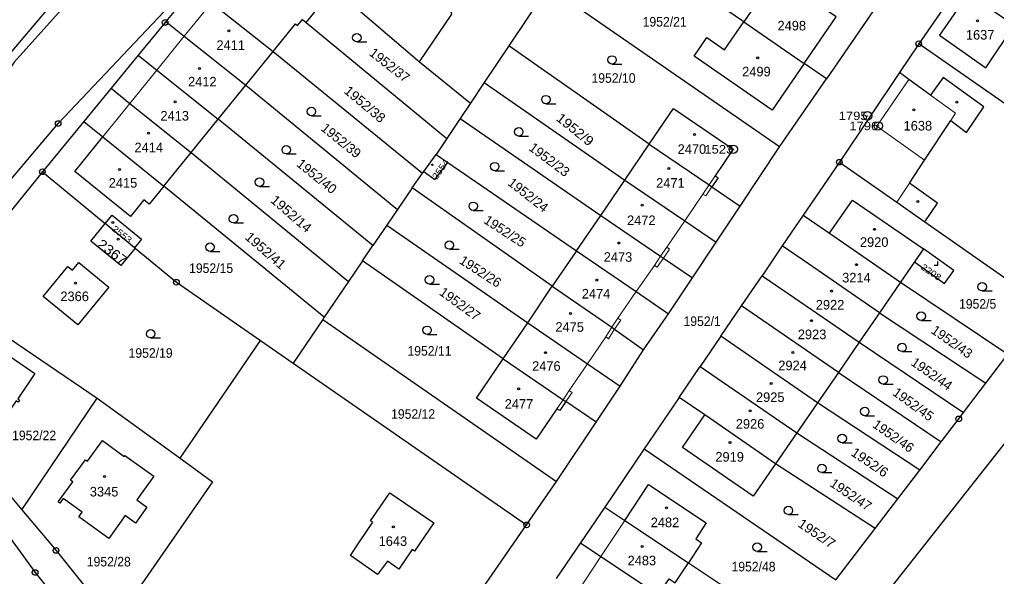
# Model space of a CAD drawing. Extents: x -679733 to -673243, y -1075091 to -1066557.
# Drawn here: x -676726.8 to -676553.6, y -1072751.9 to -1072653.3 of the extents above; entities that cross this region are included whole.
import ezdxf
from ezdxf.enums import TextEntityAlignment as Align

# ---------------------------------------------------------------- set-up
doc = ezdxf.new("R2010")
doc.units = 0
doc.header["$LTSCALE"] = 0.68
for name, color, linetype, lineweight in [('1', 7, 'Continuous', 25), ('3', 7, 'Continuous', 25), ('4', 7, 'Continuous', 13), ('5', 7, 'Continuous', 25), ('8', 7, 'Continuous', 25)]:
    doc.layers.add(name, color=color, linetype=linetype, lineweight=lineweight)
doc.layers.add('2', color=7, linetype='Continuous')

msp = doc.modelspace()

# ---------------------------------------------------------------- linework, layer by layer
at = {"layer": '1'}
for p, q in [((-676695.98, -1072647.74), (-676700.83, -1072653.64)), ((-676671.03, -1072647.78), (-676655.85, -1072660.75)), ((-676575.35, -1072651.65), (-676583.7, -1072663.78)), ((-676598.38, -1072653.69), (-676587.64, -1072661.07)), ((-676675.93, -1072653.82), (-676651.01, -1072674.34)), ((-676705.71, -1072659.57), (-676710.54, -1072665.45)), ((-676655.85, -1072660.75), (-676646.81, -1072668.09)), ((-676570.77, -1072662.67), (-676581.42, -1072678.54)), ((-676686.64, -1072664.89), (-676659.76, -1072686.94)), ((-676664.1, -1072693.32), (-676691.52, -1072670.91)), ((-676696.31, -1072676.81), (-676668.42, -1072699.67)), ((-676657.14, -1072683.09), (-676655.3, -1072680.5)), ((-676672.74, -1072706.03), (-676701.16, -1072682.79)), ((-676603.24, -1072692.71), (-676598.98, -1072686.32)), ((-676587.81, -1072687.92), (-676591.54, -1072693.39)), ((-676706.38, -1072693.69), (-676711.56, -1072689.42)), ((-676661.64, -1072689.7), (-676664.1, -1072693.32)), ((-676583.14, -1072691.13), (-676570.56, -1072699.78)), ((-676665.95, -1072696.04), (-676664.1, -1072693.32)), ((-676607.47, -1072699.05), (-676603.24, -1072692.71)), ((-676591.54, -1072693.39), (-676595.12, -1072698.65)), ((-676628.01, -1072694.22), (-676632.33, -1072700.52)), ((-676566.51, -1072693.9), (-676568.11, -1072696.22)), ((-676611.7, -1072705.39), (-676607.47, -1072699.05)), ((-676581.59, -1072715.82), (-676598.77, -1072704)), ((-676641, -1072713.4), (-676636.67, -1072707.03)), ((-676602.42, -1072709.36), (-676606.08, -1072714.73)), ((-676585.27, -1072721.17), (-676602.42, -1072709.36)), ((-676620.25, -1072718.2), (-676616.12, -1072711.79)), ((-676555.45, -1072717.68), (-676551.56, -1072712.54)), ((-676609.81, -1072720.21), (-676606.08, -1072714.73)), ((-676606.08, -1072714.73), (-676588.94, -1072726.51)), ((-676581.59, -1072715.82), (-676585.27, -1072721.17)), ((-676559.4, -1072722.91), (-676555.45, -1072717.68)), ((-676624.52, -1072724.61), (-676620.25, -1072718.2)), ((-676592.71, -1072731.98), (-676605.29, -1072723.32)), ((-676588.94, -1072726.51), (-676592.71, -1072731.98)), ((-676567.17, -1072733.09), (-676563.35, -1072728.09)), ((-676575.08, -1072743.43), (-676571.06, -1072738.18)), ((-676623.02, -1072739.65), (-676627.31, -1072745.97)), ((-676619.45, -1072742.02), (-676608.18, -1072749.51)), ((-676627.31, -1072745.97), (-676631.61, -1072752.3)), ((-676608.18, -1072749.51), (-676589.31, -1072762.05))]:
    msp.add_line(p, q, dxfattribs=at)
for points in [[(-676676.04, -1072600.97), (-676689.01, -1072617.2), (-676699.82, -1072629.74), (-676727.69, -1072660.82), (-676752.08, -1072697.33), (-676758.72, -1072705.55), (-676780.51, -1072731.52), (-676784.98, -1072736.24)], [(-676730.94, -1072618.7), (-676718.3, -1072628.48), (-676714.8, -1072638.27), (-676712.57, -1072640.47), (-676739.84, -1072672.64)], [(-676655.85, -1072660.75), (-676650.12, -1072652.3), (-676651.5, -1072647.93), (-676678.37, -1072626.34), (-676686.26, -1072635.94)], [(-676676.61, -1072653.26), (-676675.93, -1072653.82), (-676671.03, -1072647.78), (-676672.09, -1072646.93), (-676683.1, -1072638.39), (-676686.26, -1072635.94), (-676687.51, -1072637.46), (-676691.16, -1072641.89)], [(-676744.49, -1072706.81), (-676742.71, -1072698.63), (-676719.91, -1072671.69), (-676687.51, -1072637.46)], [(-676587.64, -1072661.07), (-676593.31, -1072669.31), (-676607.18, -1072659.77), (-676604.91, -1072656.46), (-676601.77, -1072658.62), (-676598.38, -1072653.69), (-676615.7, -1072641.79), (-676621.28, -1072643.48), (-676625.79, -1072644.82), (-676631.37, -1072646.47), (-676633.48, -1072647.16)], [(-676587.64, -1072661.07), (-676581.96, -1072652.81), (-676595.83, -1072643.27), (-676598.11, -1072646.57), (-676594.97, -1072648.73), (-676598.38, -1072653.69)], [(-676544.7, -1072653.95), (-676558.31, -1072644.47), (-676567.35, -1072657.57)], [(-676695.98, -1072647.74), (-676692.74, -1072650.29), (-676681.78, -1072658.91)], [(-676604.01, -1072682.9), (-676598.98, -1072686.32), (-676592, -1072675.85), (-676633.02, -1072647.47), (-676640.03, -1072657.95)], [(-676700.83, -1072653.64), (-676700.95, -1072653.78), (-676705.71, -1072659.57)], [(-676700.83, -1072653.64), (-676697.55, -1072656.24), (-676686.64, -1072664.89), (-676681.78, -1072658.91)], [(-676681.78, -1072658.91), (-676677.82, -1072654.03), (-676677.47, -1072654.32), (-676676.61, -1072653.26)], [(-676681.78, -1072658.91), (-676655.3, -1072680.5), (-676655.08, -1072680.2), (-676652.91, -1072677.17)], [(-676529.98, -1072683.88), (-676534.32, -1072680.56), (-676567.35, -1072657.57), (-676570.77, -1072662.67)], [(-676705.71, -1072659.57), (-676702.4, -1072662.22), (-676691.52, -1072670.91), (-676686.64, -1072664.89)], [(-676592, -1072675.85), (-676583.7, -1072663.78), (-676587.64, -1072661.07)], [(-676566.25, -1072689.13), (-676564.02, -1072685.78), (-676568.99, -1072682.24), (-676566.33, -1072678.21), (-676561.68, -1072671.16), (-676558.85, -1072673.26), (-676555.83, -1072668.75), (-676563.02, -1072663.55), (-676565.27, -1072666.65), (-676569.09, -1072663.89), (-676570.77, -1072662.67)], [(-676710.54, -1072665.45), (-676715.39, -1072671.34), (-676712, -1072674.07)], [(-676710.54, -1072665.45), (-676707.18, -1072668.13), (-676696.31, -1072676.81), (-676691.52, -1072670.91)], [(-676644.37, -1072664.44), (-676646.81, -1072668.09), (-676648.64, -1072670.81), (-676623.72, -1072688), (-676619.43, -1072681.7)], [(-676615.11, -1072675.35), (-676610.82, -1072669.05), (-676600.22, -1072676.26), (-676603.43, -1072680.97), (-676602.93, -1072681.31), (-676604.01, -1072682.9)], [(-676648.64, -1072670.81), (-676651.01, -1072674.34), (-676652.91, -1072677.17), (-676650.84, -1072678.59)], [(-676715.39, -1072671.34), (-676722.71, -1072680.24), (-676711.56, -1072689.42)], [(-676701.16, -1072682.79), (-676703.76, -1072685.99), (-676704.7, -1072685.23), (-676707.08, -1072688.16), (-676716.94, -1072680.17), (-676712, -1072674.07)], [(-676712, -1072674.07), (-676701.16, -1072682.79), (-676696.31, -1072676.81)], [(-676615.11, -1072675.35), (-676604.51, -1072682.56), (-676604.01, -1072682.9)], [(-676655.08, -1072680.2), (-676653.14, -1072681.59), (-676650.84, -1072678.59)], [(-676650.84, -1072678.59), (-676628.01, -1072694.22), (-676623.72, -1072688)], [(-676581.42, -1072678.54), (-676587.81, -1072687.92), (-676583.14, -1072691.13)], [(-676581.42, -1072678.54), (-676571.23, -1072685.65), (-676566.25, -1072689.13)], [(-676722.71, -1072680.24), (-676740.22, -1072701.84), (-676713, -1072720.34), (-676698.26, -1072731.01), (-676684.06, -1072710.13)], [(-676636.67, -1072707.03), (-676632.33, -1072700.52), (-676657.14, -1072683.09), (-676659.76, -1072686.94)], [(-676619.43, -1072681.7), (-676608.83, -1072688.91), (-676603.24, -1072692.71)], [(-676566.25, -1072689.13), (-676545.05, -1072703.94), (-676529.98, -1072683.88)], [(-676583.14, -1072691.13), (-676579.1, -1072685.25), (-676566.51, -1072693.9)], [(-676711.56, -1072689.42), (-676710.32, -1072687.92), (-676705.12, -1072692.17), (-676706.38, -1072693.69), (-676706.26, -1072693.79)], [(-676659.76, -1072686.94), (-676661.64, -1072689.7), (-676636.67, -1072707.03)], [(-676623.72, -1072688), (-676613.11, -1072695.21), (-676612.62, -1072695.55), (-676607.47, -1072699.05)], [(-676706.26, -1072693.79), (-676708.79, -1072696.86), (-676714.14, -1072692.55), (-676711.56, -1072689.42)], [(-676574.29, -1072705.21), (-676586.88, -1072696.55), (-676591.54, -1072693.39)], [(-676706.26, -1072693.79), (-676698.95, -1072699.81), (-676684.06, -1072710.13), (-676678.27, -1072714.14)], [(-676628.01, -1072694.22), (-676617.44, -1072701.46), (-676611.7, -1072705.39)], [(-676568.11, -1072696.22), (-676562.8, -1072700.04), (-676561.1, -1072697.73), (-676566.51, -1072693.9)], [(-676629.9, -1072720.95), (-676631, -1072722.56), (-676631.49, -1072722.23), (-676635.14, -1072727.59), (-676645.74, -1072720.38), (-676641, -1072713.4), (-676665.95, -1072696.04), (-676668.42, -1072699.67), (-676672.74, -1072706.03), (-676672.99, -1072706.39), (-676631.54, -1072735.13)], [(-676568.11, -1072696.22), (-676570.56, -1072699.78), (-676551.56, -1072712.54), (-676545.05, -1072703.94)], [(-676602.42, -1072709.36), (-676598.77, -1072704), (-676595.12, -1072698.65)], [(-676595.12, -1072698.65), (-676590.47, -1072701.78), (-676577.88, -1072710.43)], [(-676632.33, -1072700.52), (-676621.76, -1072707.76), (-676621.26, -1072708.1), (-676616.12, -1072711.79), (-676611.7, -1072705.39)], [(-676570.56, -1072699.78), (-676574.29, -1072705.21), (-676555.45, -1072717.68)], [(-676593.82, -1072819.93), (-676594.9, -1072819.74), (-676592.35, -1072795.01), (-676589.96, -1072782.82), (-676587.01, -1072775.23), (-676581.53, -1072765.66), (-676534.06, -1072705.55)], [(-676574.29, -1072705.21), (-676577.88, -1072710.43), (-676559.4, -1072722.91)], [(-676672.99, -1072706.39), (-676678.27, -1072714.14), (-676636.86, -1072742.81), (-676631.54, -1072735.13)], [(-676636.67, -1072707.03), (-676626.06, -1072714.25), (-676620.25, -1072718.2)], [(-676577.88, -1072710.43), (-676581.59, -1072715.82), (-676563.35, -1072728.09)], [(-676745.46, -1072711.26), (-676740.88, -1072722.79), (-676726.35, -1072740.11), (-676713, -1072720.34)], [(-676641, -1072713.4), (-676630.39, -1072720.62), (-676629.9, -1072720.95)], [(-676751.59, -1072717.1), (-676748.92, -1072716.97), (-676724, -1072751.24), (-676723.28, -1072752.14), (-676713.57, -1072764.29)], [(-676631.54, -1072735.13), (-676624.52, -1072724.61), (-676629.9, -1072720.95)], [(-676609.81, -1072720.21), (-676616.02, -1072729.34), (-676582.05, -1072752.56), (-676575.08, -1072743.43), (-676592.71, -1072731.98)], [(-676592.71, -1072731.98), (-676596.67, -1072737.74), (-676609.25, -1072729.08), (-676605.29, -1072723.32), (-676609.81, -1072720.21)], [(-676563.35, -1072728.09), (-676560.25, -1072724.03), (-676559.4, -1072722.91)], [(-676616.02, -1072729.34), (-676623.02, -1072739.65), (-676619.45, -1072742.02)], [(-676698.26, -1072731.01), (-676692.55, -1072735.15), (-676709.2, -1072759.21)], [(-676619.45, -1072742.02), (-676615.23, -1072735.65), (-676605.01, -1072742.43), (-676606.89, -1072745.26), (-676605.83, -1072745.96), (-676608.18, -1072749.51)], [(-676726.35, -1072740.11), (-676720.29, -1072747.34), (-676709.92, -1072760.26), (-676709.2, -1072759.21)], [(-676709.2, -1072759.21), (-676708.7, -1072759.55), (-676667.95, -1072787.75), (-676636.86, -1072742.81)], [(-676627.31, -1072745.97), (-676623.68, -1072748.39), (-676613.47, -1072755.18)], [(-676613.47, -1072755.18), (-676611.59, -1072752.35), (-676610.53, -1072753.05), (-676608.18, -1072749.51)]]:
    msp.add_lwpolyline(points, dxfattribs=at)
for points in [[(-676550.42, -1072654.33), (-676558.56, -1072648.68), (-676563.67, -1072656.02), (-676555.46, -1072661.8)], [(-676619.43, -1072681.7), (-676615.11, -1072675.35), (-676640.03, -1072657.95), (-676644.37, -1072664.44)], [(-676716.41, -1072707.37), (-676722.56, -1072702.31), (-676718.18, -1072697), (-676717.39, -1072697.65), (-676716.27, -1072696.3), (-676710.92, -1072700.7)], [(-676727, -1072721.06), (-676727.34, -1072720.83), (-676730.11, -1072724.92), (-676740.82, -1072717.63), (-676734.77, -1072708.67), (-676724.03, -1072715.97), (-676727.08, -1072720.48), (-676726.76, -1072720.7)], [(-676571.06, -1072738.18), (-676567.17, -1072733.09), (-676585.27, -1072721.17), (-676588.94, -1072726.51)], [(-676708.03, -1072741.17), (-676710.94, -1072745.2), (-676716.25, -1072741.35), (-676715.67, -1072740.54), (-676719.02, -1072738.11), (-676719.62, -1072738.93), (-676719.92, -1072738.71), (-676717.33, -1072735.15), (-676717.71, -1072734.87), (-676715.08, -1072731.25), (-676714.73, -1072731.5), (-676712.08, -1072727.86), (-676708.2, -1072730.66), (-676708.07, -1072730.49), (-676702.93, -1072734.19), (-676705.96, -1072738.39), (-676704.18, -1072739.67), (-676706.21, -1072742.48)], [(-676661.09, -1072737.1), (-676653.29, -1072742.44), (-676656.72, -1072747.46), (-676657.13, -1072747.18), (-676659.49, -1072750.66), (-676661.55, -1072749.26), (-676663.27, -1072751.6), (-676668.09, -1072748.23), (-676666.51, -1072745.81), (-676664.14, -1072742.34), (-676664.51, -1072742.09)]]:
    msp.add_lwpolyline(points, close=True, dxfattribs=at)
at = {"layer": '3'}
for p, q in [((-676666.963, -1072657.23), (-676665.213, -1072657.23)), ((-676621.723, -1072661.18), (-676619.973, -1072661.18)), ((-676633.433, -1072668.21), (-676631.683, -1072668.21)), ((-676675.013, -1072670.32), (-676673.263, -1072670.32)), ((-676638.263, -1072673.92), (-676636.513, -1072673.92)), ((-676679.473, -1072677.08), (-676677.723, -1072677.08)), ((-676642.513, -1072680.07), (-676640.763, -1072680.07)), ((-676684.223, -1072682.84), (-676682.473, -1072682.84)), ((-676646.313, -1072687.1), (-676644.563, -1072687.1)), ((-676688.823, -1072689.31), (-676687.073, -1072689.31)), ((-676692.993, -1072694.34), (-676691.243, -1072694.34)), ((-676650.563, -1072693.98), (-676648.813, -1072693.98)), ((-676654.073, -1072700.13), (-676652.323, -1072700.13)), ((-676556.093, -1072701.36), (-676554.343, -1072701.36)), ((-676566.903, -1072706.58), (-676565.153, -1072706.58)), ((-676654.513, -1072709.07), (-676652.763, -1072709.07)), ((-676703.513, -1072709.69), (-676701.763, -1072709.69)), ((-676570.303, -1072712.11), (-676568.553, -1072712.11)), ((-676573.643, -1072717.88), (-676571.893, -1072717.88)), ((-676576.923, -1072723.47), (-676575.173, -1072723.47)), ((-676580.923, -1072728.26), (-676579.173, -1072728.26)), ((-676584.503, -1072733.55), (-676582.753, -1072733.55)), ((-676590.453, -1072740.99), (-676588.703, -1072740.99)), ((-676595.983, -1072747.51), (-676594.233, -1072747.51))]:
    msp.add_line(p, q, dxfattribs=at)
msp.add_lwpolyline([(-676564.601, -1072696.79), (-676563.93, -1072696.79), (-676563.93, -1072696.12)], dxfattribs=at)
for centre in [(-676666.9629, -1072656.4798), (-676621.7229, -1072660.4298), (-676633.4329, -1072667.4598), (-676675.0129, -1072669.5698), (-676638.2629, -1072673.1698), (-676679.4729, -1072676.3298), (-676642.5129, -1072679.3198), (-676684.2229, -1072682.0898), (-676646.3129, -1072686.3498), (-676688.8229, -1072688.5598), (-676692.9929, -1072693.5898), (-676650.5629, -1072693.2298), (-676654.0729, -1072699.3798), (-676556.0929, -1072700.6098), (-676566.9029, -1072705.8298), (-676703.5129, -1072708.9398), (-676654.5129, -1072708.3198), (-676570.3029, -1072711.3598), (-676573.6429, -1072717.1298), (-676576.9229, -1072722.7198), (-676580.9229, -1072727.5098), (-676584.5029, -1072732.7998), (-676590.4529, -1072740.2398), (-676595.9829, -1072746.7598)]:
    msp.add_circle(centre, 0.75, dxfattribs=at)
at = {"layer": '4'}
for p, q in [((-676697.55, -1072656.24), (-676692.74, -1072650.29)), ((-676702.4, -1072662.22), (-676697.55, -1072656.24)), ((-676707.18, -1072668.13), (-676702.4, -1072662.22)), ((-676574.77, -1072672.18), (-676569.09, -1072663.89)), ((-676565.27, -1072666.65), (-676560.83, -1072669.87)), ((-676712, -1072674.07), (-676707.18, -1072668.13)), ((-676560.83, -1072669.87), (-676561.68, -1072671.16)), ((-676574.77, -1072672.18), (-676566.33, -1072678.21)), ((-676604.51, -1072682.56), (-676603.43, -1072680.97)), ((-676605.61, -1072684.18), (-676604.51, -1072682.56)), ((-676604.01, -1072682.9), (-676605.11, -1072684.52)), ((-676568.99, -1072682.24), (-676571.23, -1072685.65)), ((-676608.83, -1072688.91), (-676605.61, -1072684.18)), ((-676605.11, -1072684.52), (-676605.61, -1072684.18)), ((-676612.01, -1072693.59), (-676608.83, -1072688.91)), ((-676612.01, -1072693.59), (-676613.11, -1072695.21)), ((-676611.51, -1072693.93), (-676612.01, -1072693.59)), ((-676613.11, -1072695.21), (-676614.21, -1072696.83)), ((-676612.62, -1072695.55), (-676611.51, -1072693.93)), ((-676617.44, -1072701.46), (-676614.21, -1072696.83)), ((-676614.21, -1072696.83), (-676613.72, -1072697.16)), ((-676613.72, -1072697.16), (-676612.62, -1072695.55)), ((-676620.67, -1072706.18), (-676617.44, -1072701.46)), ((-676620.67, -1072706.18), (-676621.76, -1072707.76)), ((-676621.26, -1072708.1), (-676620.18, -1072706.52)), ((-676620.18, -1072706.52), (-676620.67, -1072706.18)), ((-676622.83, -1072709.5), (-676621.76, -1072707.76)), ((-676622.34, -1072709.84), (-676621.26, -1072708.1)), ((-676626.06, -1072714.25), (-676622.83, -1072709.5)), ((-676622.83, -1072709.5), (-676622.34, -1072709.84)), ((-676629.3, -1072719.01), (-676626.06, -1072714.25)), ((-676630.39, -1072720.62), (-676629.3, -1072719.01)), ((-676629.9, -1072720.95), (-676628.81, -1072719.34)), ((-676628.81, -1072719.34), (-676629.3, -1072719.01)), ((-676631.49, -1072722.23), (-676630.39, -1072720.62)), ((-676619.45, -1072742.02), (-676623.68, -1072748.39)), ((-676623.68, -1072748.39), (-676627.91, -1072754.77))]:
    msp.add_line(p, q, dxfattribs=at)
at = {"layer": '5'}
for centre, radius in [((-676556.9268, -1072653.4792), 0.175), ((-676689.6368, -1072655.2892), 0.175), ((-676595.8968, -1072660.0692), 0.175), ((-676694.8468, -1072661.9192), 0.175), ((-676699.1668, -1072667.8392), 0.175), ((-676568.2168, -1072669.2492), 0.175), ((-676560.5668, -1072667.9092), 0.175), ((-676703.8968, -1072673.3992), 0.175), ((-676607.0868, -1072673.6492), 0.175), ((-676709.0468, -1072679.8292), 0.175), ((-676653.5746, -1072679.0094), 0.1172), ((-676611.6368, -1072679.6392), 0.175), ((-676616.3868, -1072686.1492), 0.175), ((-676567.4868, -1072685.5292), 0.175), ((-676710.1968, -1072689.2092), 0.175), ((-676575.1768, -1072690.4392), 0.175), ((-676709.2968, -1072692.1792), 0.175), ((-676620.5168, -1072692.8592), 0.175), ((-676578.3668, -1072696.6992), 0.175), ((-676716.8368, -1072699.9592), 0.175), ((-676624.4068, -1072699.4192), 0.175), ((-676582.7868, -1072701.3692), 0.175), ((-676629.0868, -1072705.3592), 0.175), ((-676586.3668, -1072706.6192), 0.175), ((-676633.5268, -1072712.2892), 0.175), ((-676589.6868, -1072712.2492), 0.175), ((-676593.5268, -1072717.7492), 0.175), ((-676638.2768, -1072718.6892), 0.175), ((-676597.2268, -1072722.6092), 0.175), ((-676600.8068, -1072728.2292), 0.175), ((-676711.6768, -1072734.2392), 0.175), ((-676612.0768, -1072739.7992), 0.175), ((-676660.4868, -1072743.1492), 0.175), ((-676616.3968, -1072746.6292), 0.175)]:
    msp.add_circle(centre, radius, dxfattribs=at)
at = {"layer": '8'}
for centre, radius in [((-676700.95, -1072653.7799), 0.5), ((-676700.95, -1072653.7799), 0.0303), ((-676567.35, -1072657.5699), 0.5), ((-676567.35, -1072657.5699), 0.0303), ((-676576.41, -1072670.3298), 0.75), ((-676576.41, -1072670.3298), 0.03), ((-676719.91, -1072671.6899), 0.5), ((-676719.91, -1072671.6899), 0.0303), ((-676574.52, -1072672.1198), 0.75), ((-676574.52, -1072672.1198), 0.03), ((-676600.22, -1072676.2598), 0.75), ((-676600.22, -1072676.2598), 0.03), ((-676722.71, -1072680.2399), 0.5), ((-676581.42, -1072678.5399), 0.5), ((-676581.42, -1072678.5399), 0.0303), ((-676722.71, -1072680.2399), 0.0303), ((-676698.95, -1072699.8099), 0.5), ((-676698.95, -1072699.8099), 0.0303), ((-676560.25, -1072724.0299), 0.5), ((-676560.25, -1072724.0299), 0.0303), ((-676636.86, -1072742.8099), 0.5), ((-676636.86, -1072742.8099), 0.0303), ((-676720.29, -1072747.3399), 0.5), ((-676720.29, -1072747.3399), 0.0303), ((-676724, -1072751.2399), 0.5), ((-676724, -1072751.2399), 0.0303)]:
    msp.add_circle(centre, radius, dxfattribs=at)

# ---------------------------------------------------------------- texts
at = {"layer": '2', "width": 0.95}
for s, p in [('1952/21', (-676616.29, -1072654.509)), ('1952/10', (-676625.36, -1072664.479)), ('1952/15', (-676696.7, -1072698.17)), ('1952/5', (-676560.2, -1072704.499)), ('1952/1', (-676609.05, -1072707.57)), ('1952/19', (-676707.43, -1072713.2)), ('1952/11', (-676657.99, -1072712.83)), ('1952/12', (-676660.89, -1072724.009)), ('1952/22', (-676728.08, -1072727.8)), ('1952/28', (-676714.84, -1072750.17)), ('1952/48', (-676600.54, -1072751.05))]:
    msp.add_text(s, height=1.7, dxfattribs=at).set_placement(p)
at = {"layer": '2'}
for s, p in [('2498', (-676592.38, -1072655.2)), ('1637', (-676558.98, -1072656.82)), ('2411', (-676691.85, -1072658.65)), ('2499', (-676598.65, -1072663.34)), ('2412', (-676696.89, -1072665.13)), ('2413', (-676701.78, -1072671.17)), ('1638', (-676570.03, -1072672.93)), ('2414', (-676706.38, -1072676.779)), ('2470', (-676610.09, -1072677.07)), ('2415', (-676710.95, -1072683.06)), ('2471', (-676613.9, -1072683.07)), ('2472', (-676619.06, -1072689.69)), ('2920', (-676577.77, -1072693.55)), ('2473', (-676623.19, -1072696.19)), ('3214', (-676580.92, -1072699.85)), ('2366', (-676719.52, -1072703.16)), ('2474', (-676627.08, -1072702.7)), ('2922', (-676585.59, -1072704.65)), ('2475', (-676631.76, -1072708.59)), ('2923', (-676588.78, -1072709.9)), ('2476', (-676635.89, -1072715.509)), ('2924', (-676592.24, -1072715.4)), ('2925', (-676596.2, -1072721.029)), ('2477', (-676640.75, -1072722.229)), ('2926', (-676599.78, -1072725.759)), ('2919', (-676603.4, -1072731.6)), ('3345', (-676714.3, -1072737.769)), ('2482', (-676614.86, -1072743.21)), ('1643', (-676663.1, -1072746.529)), ('2483', (-676618.96, -1072749.97))]:
    msp.add_text(s, height=1.7, dxfattribs=at).set_placement(p)
for s, rotation, p in [('1952/37', 322, (-676664.913, -1072659.479)), ('1952/39', 321, (-676673.474, -1072672.78)), ('1952/23', 323, (-676636.611, -1072676.288)), ('1952/40', 321, (-676677.784, -1072679.11)), ('1952/24', 322, (-676640.343, -1072682.479)), ('1952/25', 327, (-676644.602, -1072689.232)), ('1952/26', 327, (-676648.952, -1072696.362)), ('1952/27', 324, (-676652.499, -1072701.917)), ('1952/43', 325, (-676565.307, -1072708.696)), ('1952/44', 325, (-676568.887, -1072714.376)), ('1952/45', 324, (-676572.119, -1072719.697)), ('1952/46', 325, (-676575.687, -1072725.386)), ('1952/47', 326, (-676583.245, -1072735.844))]:
    msp.add_text(s, height=1.7, rotation=rotation, dxfattribs=at).set_placement(p)
for s, height, rotation, width, p in [('1952/38', 1.7, 320, 1.05, (-676669.386, -1072666.151)), ('1952/9', 1.7, 321, 1.1, (-676631.774, -1072671)), ('2554', 1.14, 55, 1.15, (-676652.783, -1072681.716)), ('1952/14', 1.7, 319, 1.05, (-676682.407, -1072685.491)), ('2553', 1.14, 322, 1.15, (-676710.47, -1072690.569)), ('1952/41', 1.7, 319, 1.05, (-676686.937, -1072692.031)), ('2367', 1.7, 323, 1.15, (-676713.151, -1072693.388)), ('2208', 1.139, 326, 1.15, (-676567.068, -1072697.412)), ('1952/6', 1.7, 326, 1.05, (-676579.525, -1072730.374)), ('1952/7', 1.7, 326, 1.05, (-676588.925, -1072742.994))]:
    msp.add_text(s, height=height, rotation=rotation, dxfattribs=dict(at, width=width)).set_placement(p)
at = {"layer": '8', "width": 1.15}
for s, p in [('1795', (-676576.409, -1072671.08)), ('1796', (-676574.519, -1072672.87)), ('1523', (-676600.219, -1072677.01))]:
    msp.add_text(s, height=1.5, dxfattribs=at).set_placement(p, align=Align.RIGHT)

doc.saveas('drawing.dxf')
